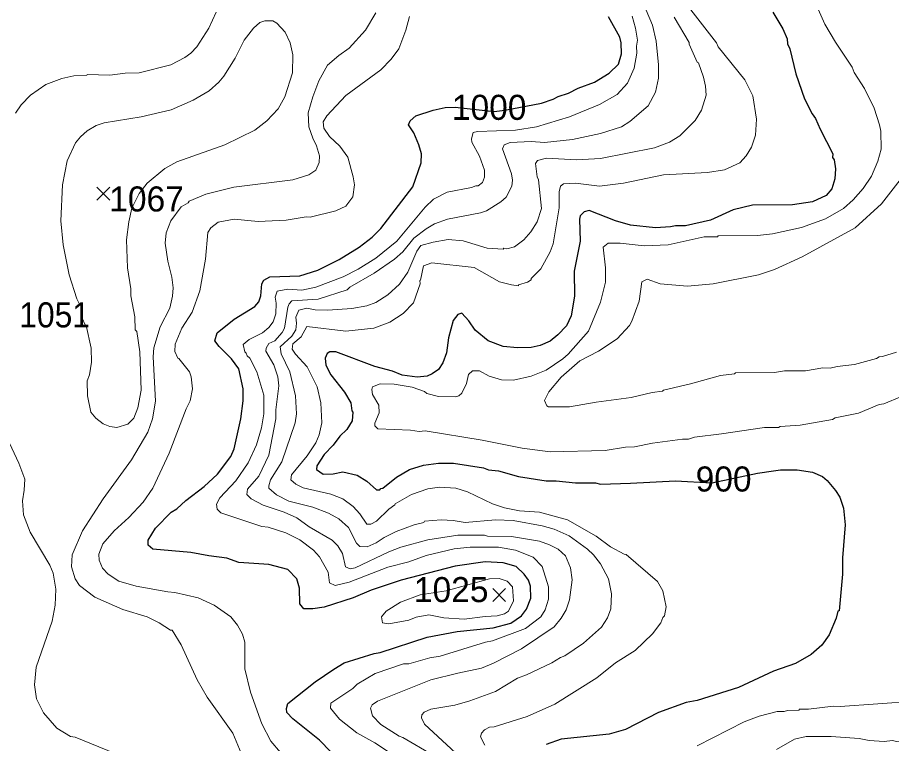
# Model space of a CAD drawing. Extents: x 265.7 to 292.1, y 7676.2 to 7704.2.
# Drawn here: x 285.928 to 288.719, y 7692.446 to 7694.763 of the extents above; entities that cross this region are included whole.
import ezdxf
from ezdxf.enums import TextEntityAlignment as Align

# ---------------------------------------------------------------- set-up
doc = ezdxf.new("R2010")
doc.units = 0
doc.header["$LTSCALE"] = 0.032
for name, color, linetype, lineweight in [('1', 7, 'Continuous', 25), ('2', 7, 'Continuous', 13), ('21', 7, 'Continuous', 25)]:
    doc.layers.add(name, color=color, linetype=linetype, lineweight=lineweight)
doc.layers.add('61', color=7, linetype='Continuous')

msp = doc.modelspace()

# ---------------------------------------------------------------- linework, layer by layer
at = {"layer": '1'}
for points in [[(288.3395, 7694.78), (288.3714, 7694.7273), (288.385, 7694.6954), (288.3866, 7694.6794), (288.3937, 7694.6635), (288.4129, 7694.5837), (288.4408, 7694.5039), (288.4648, 7694.456), (288.4759, 7694.4408), (288.4903, 7694.4065), (288.531, 7694.3283), (288.5302, 7694.3163), (288.5358, 7694.3092), (288.5398, 7694.2804), (288.5374, 7694.2485), (288.5278, 7694.2166), (288.5103, 7694.195), (288.4664, 7694.1751), (288.4025, 7694.1655), (288.2749, 7694.1647), (288.2126, 7694.1496), (288.1408, 7694.116), (288.061, 7694.0985), (288.0291, 7694.0985), (288.0131, 7694.0945), (287.9652, 7694.0921), (287.8855, 7694.1001), (287.8376, 7694.1145), (287.753, 7694.1472), (287.737, 7694.1432), (287.7242, 7694.1304), (287.7219, 7694.12), (287.7242, 7694.049), (287.7051, 7693.9533), (287.7067, 7693.8735), (287.6955, 7693.8112), (287.6804, 7693.7793), (287.6532, 7693.7498), (287.6285, 7693.7298), (287.5966, 7693.7163), (287.5679, 7693.7099), (287.5248, 7693.7083), (287.4785, 7693.7131), (287.4306, 7693.7314), (287.3891, 7693.7649), (287.3692, 7693.7945), (287.3468, 7693.8192), (287.3333, 7693.8152), (287.3189, 7693.7961), (287.3045, 7693.741), (287.2973, 7693.6931), (287.2862, 7693.6612), (287.2726, 7693.6397), (287.2519, 7693.6253), (287.2359, 7693.6189), (287.204, 7693.6157), (287.1561, 7693.6221), (287.125, 7693.6341), (287.0683, 7693.6492), (286.9439, 7693.6963), (286.9247, 7693.6963), (286.9167, 7693.6907), (286.9103, 7693.6756), (286.9119, 7693.654), (286.9287, 7693.6229), (286.9718, 7693.5671), (286.9917, 7693.5335), (286.9949, 7693.508), (286.9981, 7693.5032), (286.9965, 7693.4761), (286.9798, 7693.4481), (286.9574, 7693.4266), (286.9359, 7693.3979), (286.9071, 7693.3684), (286.884, 7693.3325), (286.8824, 7693.3205), (286.904, 7693.3061), (286.9359, 7693.3069), (286.9662, 7693.3133), (287.0125, 7693.3021), (287.0436, 7693.283)], [(287.1816, 7694.4336), (287.2, 7694.4496), (287.2551, 7694.4679), (287.2934, 7694.4759), (287.3257, 7694.4765), (287.4502, 7694.4632), (287.4842, 7694.467), (287.601, 7694.4897), (287.6381, 7694.5023), (287.654, 7694.511), (287.6876, 7694.5214), (287.7179, 7694.5374), (287.7705, 7694.5565), (287.8168, 7694.5852), (287.8471, 7694.614), (287.8567, 7694.6475), (287.8551, 7694.6826), (287.8511, 7694.7002), (287.8144, 7694.7656)], [(287.1896, 7694.223), (287.2167, 7694.2996), (287.2175, 7694.3275), (287.2096, 7694.357), (287.1928, 7694.3953), (287.1768, 7694.4201), (287.1816, 7694.4336)], [(286.9287, 7692.4196), (286.892, 7692.4571), (286.8066, 7692.5249), (286.7882, 7692.5449), (286.7866, 7692.5576), (286.7914, 7692.5736), (286.8784, 7692.643), (286.9375, 7692.6837), (286.971, 7692.7029), (287.0667, 7692.7332), (287.0859, 7692.7364), (287.2359, 7692.7858), (287.3317, 7692.8034), (287.4466, 7692.8154), (287.5032, 7692.8305), (287.5367, 7692.8537), (287.5535, 7692.8744), (287.567, 7692.9095), (287.5655, 7692.9478), (287.5599, 7692.967), (287.5455, 7692.9861), (287.52, 7693.0109), (287.4785, 7693.0228), (287.421, 7693.026), (287.3253, 7693.0117), (287.1529, 7692.967), (287.0572, 7692.9351), (286.9997, 7692.9111), (286.9071, 7692.8816), (286.8704, 7692.876), (286.8417, 7692.876), (286.8297, 7692.8912), (286.8281, 7692.9415), (286.8202, 7692.9718), (286.7906, 7693.0013), (286.73, 7693.0173), (286.6342, 7693.0236), (286.5959, 7693.038), (286.5385, 7693.0444), (286.481, 7693.0556), (286.3597, 7693.0659), (286.3446, 7693.0787), (286.3454, 7693.0947), (286.3685, 7693.133), (286.4188, 7693.184), (286.4364, 7693.1952), (286.4651, 7693.2215), (286.5241, 7693.2662), (286.5664, 7693.3061), (286.6087, 7693.362), (286.6199, 7693.3867), (286.6414, 7693.4825), (286.6486, 7693.5399), (286.6486, 7693.5782), (286.6342, 7693.6413), (286.6111, 7693.674), (286.572, 7693.7131), (286.5584, 7693.7314), (286.5656, 7693.757), (286.6199, 7693.8008), (286.6853, 7693.8407), (286.6981, 7693.8559), (286.7045, 7693.8751), (286.7084, 7693.9134), (286.714, 7693.9245), (286.7332, 7693.9349), (286.8289, 7693.9389), (286.8864, 7693.9565), (286.955, 7693.9908), (287.0189, 7694.0299), (287.0603, 7694.0618), (287.0883, 7694.0897), (287.1896, 7694.223)], [(287.18, 7693.3205), (287.2247, 7693.3348), (287.2726, 7693.3404), (287.3205, 7693.3412), (287.4162, 7693.3253), (287.4322, 7693.3189), (287.4641, 7693.3157), (287.528, 7693.2981), (287.6157, 7693.2838), (287.6477, 7693.2838), (287.7099, 7693.2774), (287.7737, 7693.2774), (287.7897, 7693.2742), (287.8855, 7693.2766), (288.0284, 7693.2844), (288.1443, 7693.2777), (288.2901, 7693.3086), (288.3412, 7693.3163), (288.3642, 7693.3189), (288.4169, 7693.3197), (288.4664, 7693.3117), (288.4983, 7693.2981), (288.5134, 7693.2854), (288.5398, 7693.2535), (288.5533, 7693.2319), (288.5653, 7693.1968), (288.5709, 7693.1441), (288.5621, 7693.0388), (288.5621, 7692.9861), (288.5509, 7692.8696), (288.5469, 7692.868), (288.5422, 7692.8457), (288.5198, 7692.793), (288.4959, 7692.7595), (288.4624, 7692.73), (288.4121, 7692.7013), (288.3419, 7692.6765), (288.2302, 7692.6247), (288.0977, 7692.5832), (288.0626, 7692.5768), (287.9748, 7692.5449), (287.8695, 7692.4906), (287.8168, 7692.4762), (287.6636, 7692.4595), (287.6157, 7692.4427)], [(287.0436, 7693.283), (287.0739, 7693.2558), (287.0851, 7693.2558), (287.0875, 7693.2598), (287.0947, 7693.2614), (287.1378, 7693.2965), (287.18, 7693.3205)]]:
    msp.add_lwpolyline(points, dxfattribs=at)
at = {"layer": '2'}
for points in [[(288.4711, 7694.8183), (288.5055, 7694.7417), (288.5398, 7694.6842)], [(287.3269, 7693.2614), (287.2758, 7693.2638), (287.2375, 7693.259), (287.1864, 7693.2407), (287.1338, 7693.2112), (287.133, 7693.2072), (287.1138, 7693.1936), (287.0739, 7693.1561), (287.0556, 7693.1457), (287.0436, 7693.1465), (287.0204, 7693.1793), (286.9997, 7693.2024), (286.9662, 7693.2271), (286.9279, 7693.2415), (286.8401, 7693.2622), (286.8162, 7693.2734), (286.8002, 7693.287), (286.8026, 7693.3037), (286.8529, 7693.3644), (286.88, 7693.4059), (286.8912, 7693.4314), (286.8992, 7693.4697), (286.8968, 7693.5335), (286.8848, 7693.5846), (286.8529, 7693.6485), (286.8154, 7693.6883), (286.805, 7693.7043), (286.8066, 7693.7211), (286.8337, 7693.7442), (286.8513, 7693.7769), (286.9758, 7693.7618), (287.0651, 7693.7721), (287.1162, 7693.7905), (287.1593, 7693.8184), (287.192, 7693.8527), (287.2136, 7693.9126), (287.212, 7693.9237), (287.2144, 7693.9245), (287.2239, 7693.9708), (287.2503, 7693.9804), (287.3859, 7693.9652), (287.4673, 7693.9198), (287.5056, 7693.9094), (287.5272, 7693.907), (287.528, 7693.9102), (287.5567, 7693.9182), (287.5678, 7693.9261), (287.5678, 7693.9301), (287.599, 7693.9613), (287.6285, 7694.0155), (287.6381, 7694.0411), (287.6572, 7694.156), (287.6572, 7694.207), (287.662, 7694.2246), (287.6716, 7694.2318), (287.7099, 7694.2342), (287.7865, 7694.2246), (287.8631, 7694.2342), (287.9908, 7694.2605), (288.1312, 7694.2685), (288.1855, 7694.2772), (288.2342, 7694.2996), (288.2549, 7694.3219), (288.2717, 7694.3491), (288.2844, 7694.3874), (288.2876, 7694.4384), (288.2756, 7694.5134), (288.2501, 7694.5645), (288.1647, 7694.6698), (288.1599, 7694.6826), (288.0706, 7694.7975)], [(286.5624, 7694.78), (286.5385, 7694.7289), (286.501, 7694.6698), (286.481, 7694.6491), (286.4619, 7694.6355), (286.4172, 7694.6124), (286.3167, 7694.5868), (286.272, 7694.5853), (286.2225, 7694.5789), (286.1499, 7694.5813), (286.1491, 7694.5789), (286.1076, 7694.5773), (286.0693, 7694.5685), (286.0182, 7694.5493), (285.9695, 7694.515), (285.94, 7694.4839), (285.9217, 7694.4576)], [(287.18, 7694.7664), (287.1673, 7694.7225), (287.1449, 7694.6635), (287.121, 7694.6299), (287.0875, 7694.5956), (286.9758, 7694.5142), (286.9151, 7694.4488), (286.9039, 7694.4297), (286.9055, 7694.4097), (286.9239, 7694.3834), (286.9574, 7694.353), (286.9821, 7694.3171), (286.9997, 7694.2549), (287.0037, 7694.2294), (286.9981, 7694.1911), (286.9758, 7694.1607), (286.9439, 7694.1464), (286.8625, 7694.1264), (286.8497, 7694.1272), (286.7859, 7694.1161), (286.6965, 7694.1121), (286.6199, 7694.1192), (286.5688, 7694.1097), (286.5449, 7694.0921), (286.5353, 7694.077), (286.5281, 7693.9916), (286.5098, 7693.891), (286.4858, 7693.8224), (286.4523, 7693.7713), (286.4308, 7693.7203), (286.43, 7693.6971), (286.4395, 7693.6756), (286.4435, 7693.6748), (286.477, 7693.6325), (286.4826, 7693.6165), (286.4866, 7693.5782), (286.4794, 7693.5399), (286.4667, 7693.5144), (286.4124, 7693.3724), (286.3597, 7693.2606), (286.3286, 7693.216), (286.2831, 7693.1673), (286.2369, 7693.125), (286.2001, 7693.0835), (286.1874, 7693.05), (286.1882, 7693.0308), (286.1994, 7693.0053), (286.2177, 7692.9861), (286.2512, 7692.9638), (286.3071, 7692.9478), (286.4076, 7692.9295), (286.43, 7692.9279), (286.505, 7692.9111), (286.556, 7692.8872)], [(286.4179, 7694.1143), (286.4507, 7694.1584), (286.4731, 7694.1719), (286.4763, 7694.1767), (286.5289, 7694.199), (286.6183, 7694.2214), (286.8066, 7694.2453), (286.8577, 7694.2613), (286.88, 7694.2764), (286.8912, 7694.3004), (286.892, 7694.3219), (286.8824, 7694.3539), (286.8704, 7694.3778), (286.8577, 7694.4145), (286.8561, 7694.4592), (286.8704, 7694.5103), (286.8896, 7694.5613), (286.9175, 7694.6108), (286.9534, 7694.6419), (286.9869, 7694.6658), (287.0388, 7694.7225), (287.0715, 7694.7784)], [(287.8902, 7694.7672), (287.9014, 7694.7289), (287.9078, 7694.6906), (287.9046, 7694.6714), (287.9054, 7694.6491), (287.8966, 7694.6012), (287.8759, 7694.5533), (287.8424, 7694.5174), (287.7865, 7694.4855), (287.6907, 7694.4464), (287.5854, 7694.4145), (287.5184, 7694.4033), (287.3971, 7694.3993), (287.3827, 7694.3961), (287.3771, 7694.3762), (287.3787, 7694.365), (287.4027, 7694.3203), (287.4194, 7694.2757), (287.4186, 7694.2533), (287.4122, 7694.2365), (287.3987, 7694.2254), (287.3915, 7694.2262), (287.3779, 7694.2206), (287.2997, 7694.2054), (287.2559, 7694.1831), (287.2295, 7694.1583), (287.1386, 7694.049), (287.0723, 7693.9948), (287.0157, 7693.9597), (286.9678, 7693.9357), (286.88, 7693.9022), (286.8353, 7693.8934), (286.7906, 7693.8958), (286.7571, 7693.8894), (286.7507, 7693.8703), (286.7539, 7693.8511), (286.7523, 7693.8176), (286.7444, 7693.7913), (286.73, 7693.7737), (286.71, 7693.7562), (286.6678, 7693.7354), (286.6486, 7693.7195)], [(287.2255, 7693.1513), (287.1944, 7693.1441), (287.137, 7693.1226), (287.0987, 7693.1034), (287.0731, 7693.0867), (287.0444, 7693.0739), (287.0205, 7693.0747), (287.0101, 7693.0851), (286.9845, 7693.1354), (286.9534, 7693.1625), (286.9207, 7693.1816), (286.8704, 7693.2), (286.7938, 7693.2191), (286.7547, 7693.2399), (286.7308, 7693.2606), (286.73, 7693.2686), (286.7356, 7693.2878), (286.7715, 7693.3452), (286.8146, 7693.4697), (286.8186, 7693.4984), (286.8154, 7693.5559), (286.797, 7693.6325), (286.7699, 7693.6899), (286.7667, 7693.7123), (286.8034, 7693.7458), (286.817, 7693.7658), (286.8186, 7693.7873), (286.8162, 7693.8065), (286.8265, 7693.8288), (286.8513, 7693.8352), (286.8784, 7693.8304), (286.9183, 7693.8288), (286.9949, 7693.8344), (287.0428, 7693.8431), (287.0715, 7693.8535), (287.1106, 7693.8783), (287.1473, 7693.9118), (287.1737, 7693.9501), (287.2024, 7694.0171), (287.216, 7694.0355), (287.2551, 7694.0466), (287.3029, 7694.0546), (287.3508, 7694.0506), (287.4274, 7694.0267), (287.4785, 7694.0235), (287.4809, 7694.0267), (287.4905, 7694.0251), (287.5152, 7694.0315), (287.5447, 7694.0538), (287.5671, 7694.0786), (287.587, 7694.1113), (287.6006, 7694.1536), (287.5918, 7694.2453), (287.587, 7694.2549), (287.5822, 7694.2972), (287.5886, 7694.3068), (287.6173, 7694.3139), (287.7131, 7694.3092), (287.7897, 7694.3132), (287.9621, 7694.3475), (288.0099, 7694.365), (288.0426, 7694.385), (288.0921, 7694.4344), (288.1113, 7694.4672), (288.1264, 7694.515), (288.1248, 7694.5438), (288.1184, 7694.5725), (288.1025, 7694.618), (288.0977, 7694.6204), (288.0722, 7694.6778), (288.0722, 7694.6834), (288.0243, 7694.764)], [(287.4713, 7694.1751), (287.4881, 7694.1895), (287.5064, 7694.2246), (287.508, 7694.2437), (287.5048, 7694.2645), (287.4769, 7694.3443), (287.4817, 7694.357), (287.5008, 7694.3642), (287.5679, 7694.3674), (287.611, 7694.3642), (287.7003, 7694.3738), (287.7897, 7694.3929), (287.8559, 7694.4145), (287.8831, 7694.4312), (287.9413, 7694.4807), (287.9652, 7694.5246), (287.9748, 7694.5693), (287.9748, 7694.6124), (287.9668, 7694.6874), (287.9557, 7694.7385), (287.9349, 7694.7863)], [(288.5398, 7694.6842), (288.5932, 7694.6044), (288.5988, 7694.5877), (288.6323, 7694.5366), (288.6627, 7694.4735), (288.6802, 7694.4209), (288.6842, 7694.4001)], [(288.6842, 7694.4001), (288.6858, 7694.3427), (288.6746, 7694.3044), (288.6547, 7694.2565), (288.6275, 7694.2174), (288.5964, 7694.1807), (288.5653, 7694.1536), (288.5079, 7694.1208), (288.4313, 7694.0929), (288.3387, 7694.0722), (288.2908, 7694.0674), (288.1655, 7694.0666), (288.1631, 7694.0634), (288.1201, 7694.0626), (288.0051, 7694.0371), (287.9285, 7694.0339), (287.8519, 7694.0434), (287.8136, 7694.0434), (287.7977, 7694.0299), (287.8049, 7693.9644), (287.8049, 7693.9182), (287.7897, 7693.8543), (287.7514, 7693.7618), (287.686, 7693.6883), (287.6692, 7693.6732), (287.6157, 7693.6373), (287.5679, 7693.6181), (287.512, 7693.6054), (287.4737, 7693.6062), (287.4338, 7693.6189), (287.4035, 7693.6357), (287.3803, 7693.6357), (287.3676, 7693.6237), (287.362, 7693.595), (287.3468, 7693.5639), (287.3372, 7693.5551), (287.3269, 7693.5519), (287.2726, 7693.5535), (287.2343, 7693.5631), (287.2271, 7693.5695), (287.188, 7693.583), (287.1306, 7693.5926), (287.0859, 7693.5942), (287.0611, 7693.5846), (287.0588, 7693.5758), (287.0611, 7693.5599), (287.0811, 7693.5256), (287.0827, 7693.5016), (287.0683, 7693.4681), (287.0683, 7693.4601), (287.0787, 7693.4498), (287.1832, 7693.4458), (287.2104, 7693.4418), (287.2295, 7693.4434), (287.4115, 7693.4146), (287.5391, 7693.3891), (287.6285, 7693.3771), (287.8041, 7693.3811), (287.8695, 7693.3915), (287.8982, 7693.3923), (287.9557, 7693.4043), (288.0514, 7693.4178), (288.0706, 7693.4178), (288.0897, 7693.4242), (288.1759, 7693.4338), (288.3132, 7693.4545), (288.3578, 7693.4545), (288.3626, 7693.4577), (288.4265, 7693.4625), (288.5302, 7693.4801), (288.539, 7693.4849), (288.6132, 7693.5008), (288.6794, 7693.528), (288.6938, 7693.5296), (288.7504, 7693.5535)], [(288.7345, 7693.6955), (288.6898, 7693.6812), (288.6786, 7693.6804), (288.6706, 7693.6748), (288.6004, 7693.6556), (288.5446, 7693.6492), (288.5222, 7693.6437), (288.4991, 7693.6445), (288.444, 7693.6357), (288.377, 7693.6349), (288.3451, 7693.6301), (288.2206, 7693.6285), (288.2174, 7693.6253), (288.1727, 7693.6205), (288.077, 7693.5934), (287.9908, 7693.5742), (287.9876, 7693.571), (287.9541, 7693.5663), (287.887, 7693.5503), (287.7753, 7693.5359), (287.6907, 7693.5208), (287.6237, 7693.5208), (287.6181, 7693.524), (287.6101, 7693.5407), (287.6245, 7693.5687), (287.6636, 7693.6157), (287.7235, 7693.6676), (287.7833, 7693.6979), (287.8424, 7693.7378), (287.8815, 7693.7801), (287.8894, 7693.7937), (287.9126, 7693.8575), (287.9213, 7693.919), (287.9381, 7693.9285), (287.9796, 7693.9134), (288.0674, 7693.9054), (288.1488, 7693.9126), (288.294, 7693.9413), (288.3451, 7693.9589), (288.4329, 7693.9995), (288.602, 7694.0921), (288.6866, 7694.1679), (288.7456, 7694.2453)], [(287.1936, 7694.0586), (287.2327, 7694.0889), (287.2598, 7694.1049), (287.3013, 7694.1192), (287.4067, 7694.14), (287.4258, 7694.1464), (287.4713, 7694.1751)], [(286.6478, 7692.402), (286.6151, 7692.4794), (286.5337, 7692.5935), (286.5018, 7692.6494), (286.4507, 7692.7611), (286.4212, 7692.8074), (286.4164, 7692.8074), (286.3805, 7692.8313), (286.3422, 7692.8505), (286.264, 7692.8736), (286.1746, 7692.9135), (286.1259, 7692.9502), (286.1124, 7692.9718), (286.1004, 7693.0101), (286.1028, 7693.0484), (286.1355, 7693.125), (286.2017, 7693.2271), (286.2919, 7693.3516), (286.3438, 7693.4394), (286.3589, 7693.4825), (286.3685, 7693.5383), (286.3613, 7693.6804), (286.3637, 7693.7091), (286.3837, 7693.7761), (286.414, 7693.8352), (286.4228, 7693.8735), (286.4252, 7693.9006), (286.4204, 7693.9341), (286.4076, 7693.9852), (286.3996, 7694.0426), (286.4028, 7694.0754), (286.4179, 7694.1143)], [(287.2527, 7692.41), (287.1585, 7692.4651), (287.1465, 7692.4691), (287.0883, 7692.5066), (287.0611, 7692.5345), (287.0548, 7692.5584), (287.0604, 7692.5696), (287.0771, 7692.5808), (287.2471, 7692.6494), (287.3333, 7692.6709), (287.4099, 7692.6861), (287.4482, 7692.7021), (287.5375, 7692.7483), (287.6413, 7692.8178), (287.6636, 7692.8457), (287.6796, 7692.8728), (287.6899, 7692.9048), (287.6987, 7692.9686), (287.6939, 7693.0069), (287.6772, 7693.0444), (287.654, 7693.0659), (287.6269, 7693.0803), (287.595, 7693.0915), (287.5056, 7693.1066), (287.429, 7693.1082), (287.4194, 7693.1114), (287.3333, 7693.1114), (287.2375, 7693.0963), (287.1513, 7693.0723), (287.113, 7693.058), (287.0061, 7693.0069), (286.9901, 7693.0037), (286.975, 7693.0101), (286.9654, 7693.0524), (286.9502, 7693.0771), (286.9327, 7693.0947), (286.8593, 7693.1378), (286.8194, 7693.1665), (286.7795, 7693.184), (286.7124, 7693.2064), (286.6741, 7693.2271), (286.6606, 7693.2407), (286.6622, 7693.2582), (286.6989, 7693.2997), (286.73, 7693.366), (286.7523, 7693.4825), (286.7531, 7693.5112), (286.7627, 7693.5878), (286.7587, 7693.6165), (286.746, 7693.6548), (286.7204, 7693.6987), (286.722, 7693.7075), (286.7308, 7693.7227), (286.7491, 7693.7314), (286.7731, 7693.7578), (286.7803, 7693.7721), (286.7906, 7693.8384), (286.7954, 7693.8495), (286.8042, 7693.8583), (286.888, 7693.8639), (286.9806, 7693.8942), (286.9893, 7693.9022), (287.0667, 7693.9469), (287.1314, 7693.9916), (287.1585, 7694.0155), (287.1936, 7694.0586)], [(286.6486, 7693.7195), (286.6534, 7693.6963), (286.6582, 7693.6923), (286.6614, 7693.6828), (286.6701, 7693.6756), (286.6917, 7693.6325), (286.714, 7693.5575)], [(286.714, 7693.5575), (286.714, 7693.4984), (286.7069, 7693.4538), (286.6909, 7693.3995), (286.6646, 7693.342), (286.6255, 7693.2846), (286.5744, 7693.2303), (286.5632, 7693.2096), (286.5656, 7693.1936), (286.5776, 7693.1824), (286.7077, 7693.1386), (286.7284, 7693.1362), (286.7843, 7693.1186), (286.8289, 7693.0963), (286.8728, 7693.0635), (286.892, 7693.042), (286.9199, 7692.9933), (286.9239, 7692.959), (286.9423, 7692.9502), (286.9869, 7692.9614), (287.1098, 7693.0085), (287.1769, 7693.026), (287.2327, 7693.046), (287.3221, 7693.0675), (287.3732, 7693.0723), (287.4641, 7693.0723), (287.5184, 7693.0635), (287.5742, 7693.0404), (287.603, 7693.0109), (287.6229, 7692.9462), (287.6237, 7692.9064), (287.6125, 7692.8728), (287.599, 7692.8505), (287.5495, 7692.813), (287.445, 7692.7739), (287.4226, 7692.7699), (287.2774, 7692.7252), (287.2439, 7692.7196), (287.1769, 7692.7005), (287.1601, 7692.6997), (287.0699, 7692.6693), (287.0125, 7692.6358), (286.9981, 7692.6215), (286.9287, 7692.5744), (286.9271, 7692.5592), (286.9558, 7692.5233), (287.0109, 7692.4802), (287.0683, 7692.4483), (287.1657, 7692.3845)], [(285.9025, 7693.4043), (285.932, 7693.3404), (285.9512, 7693.2894), (285.9496, 7693.2543), (285.944, 7693.2207), (285.9472, 7693.1761), (285.9687, 7693.1202), (286.031, 7693.0149), (286.0414, 7692.9893), (286.0501, 7692.9383), (286.0485, 7692.8872), (286.0382, 7692.8361), (285.9879, 7692.6893), (285.9823, 7692.6334), (285.9887, 7692.5888), (286.011, 7692.5441), (286.0533, 7692.4954), (286.0972, 7692.4683), (286.1116, 7692.4659), (286.2401, 7692.414)], [(287.6844, 7693.1601), (287.595, 7693.184), (287.5312, 7693.1888), (287.4833, 7693.1984), (287.445, 7693.2112), (287.3652, 7693.2495), (287.3269, 7693.2614)], [(287.3548, 7692.3893), (287.2279, 7692.5074), (287.2183, 7692.5281), (287.2191, 7692.5377), (287.2263, 7692.5457), (287.2471, 7692.5552), (287.3237, 7692.5688), (287.3716, 7692.5816), (287.4546, 7692.6119), (287.524, 7692.655), (287.5535, 7692.6654), (287.6341, 7692.7029), (287.6612, 7692.7204), (287.6756, 7692.726), (287.7354, 7692.7659), (287.7929, 7692.817), (287.812, 7692.8473), (287.8224, 7692.876), (287.8248, 7692.9239), (287.8152, 7692.9718), (287.7897, 7693.0197), (287.7673, 7693.0484), (287.7482, 7693.0667), (287.6892, 7693.109), (287.6413, 7693.1298), (287.603, 7693.1409), (287.5104, 7693.1577)], [(287.5104, 7693.1577), (287.4546, 7693.1601), (287.3572, 7693.1513), (287.3189, 7693.1577), (287.2806, 7693.1593), (287.2279, 7693.1553), (287.2255, 7693.1513)], [(287.4202, 7692.4403), (287.4067, 7692.4675), (287.4099, 7692.4786), (287.4186, 7692.4898), (287.4354, 7692.4986), (287.4498, 7692.4994), (287.5551, 7692.5321), (287.6437, 7692.572), (287.7777, 7692.6558), (287.8376, 7692.7029), (287.8998, 7692.7428), (287.9557, 7692.7962), (287.982, 7692.8313), (287.9884, 7692.8481), (287.994, 7692.8529), (287.9988, 7692.8824), (287.9884, 7692.9335), (287.9708, 7692.963), (287.8711, 7693.0492), (287.8647, 7693.05), (287.8208, 7693.0739), (287.7753, 7693.1082), (287.6844, 7693.1601)], [(286.556, 7692.8872), (286.6087, 7692.8497), (286.6302, 7692.8234), (286.6462, 7692.7946), (286.6542, 7692.7691), (286.6542, 7692.6845), (286.6717, 7692.6095)], [(286.6717, 7692.6095), (286.7077, 7692.509), (286.7364, 7692.4531), (286.7675, 7692.4172)], [(288.7951, 7692.5808), (288.5541, 7692.564), (288.5318, 7692.5656), (288.4536, 7692.556), (288.4241, 7692.556), (288.4233, 7692.5528), (288.3866, 7692.5513), (288.3754, 7692.5481), (288.3531, 7692.5481), (288.2956, 7692.5337), (288.2477, 7692.5153), (288.0977, 7692.4387)], [(288.3515, 7692.4268), (288.4089, 7692.4595), (288.4456, 7692.4683), (288.5254, 7692.4683), (288.6148, 7692.4619), (288.6467, 7692.4555), (288.6946, 7692.4523), (288.7217, 7692.4555), (288.7345, 7692.4523), (288.8063, 7692.4491), (288.8781, 7692.4379)]]:
    msp.add_lwpolyline(points, dxfattribs=at)
for points in [[(286.3415, 7694.2349), (286.3165, 7694.2014), (286.2929, 7694.1543), (286.2829, 7694.1107), (286.276, 7694.0538), (286.2791, 7693.9644), (286.2895, 7693.8974), (286.2895, 7693.8751), (286.3023, 7693.808), (286.3039, 7693.7665), (286.3087, 7693.761), (286.3182, 7693.6963), (286.323, 7693.5734), (286.3119, 7693.5176), (286.2991, 7693.4841), (286.2799, 7693.4657), (286.2448, 7693.4545), (286.2225, 7693.4577), (286.201, 7693.4665), (286.1778, 7693.4841), (286.1618, 7693.5032), (286.1515, 7693.5559), (286.1507, 7693.6038), (286.1579, 7693.6229), (286.1642, 7693.6628), (286.1626, 7693.7075), (286.1475, 7693.7801), (286.1435, 7693.7817), (286.1347, 7693.8033), (286.1347, 7693.8392), (286.1307, 7693.8479), (286.1267, 7693.8463), (286.1172, 7693.8647), (286.0932, 7693.9421), (286.0733, 7694.0379), (286.0661, 7694.1145), (286.0717, 7694.2294), (286.0868, 7694.306), (286.1132, 7694.3634), (286.1291, 7694.3826), (286.1507, 7694.4009), (286.1794, 7694.4185), (286.2049, 7694.4273), (286.323, 7694.4464), (286.4188, 7694.4688), (286.489, 7694.4991), (286.5401, 7694.5294), (286.5712, 7694.5565), (286.5872, 7694.5757), (286.6231, 7694.6331), (286.6518, 7694.6906), (286.6813, 7694.7289), (286.7021, 7694.7472), (286.7172, 7694.752), (286.7428, 7694.7528), (286.7555, 7694.7448), (286.7827, 7694.7161), (286.7986, 7694.6826), (286.8074, 7694.6443), (286.8058, 7694.5869), (286.7811, 7694.5103), (286.7603, 7694.472), (286.7236, 7694.4336), (286.6853, 7694.4033), (286.5896, 7694.357), (286.4364, 7694.3028), (286.398, 7694.2812)], [(287.214, 7692.9201), (287.2967, 7692.9336), (287.435, 7692.9716), (287.4662, 7692.9729), (287.4913, 7692.9646), (287.508, 7692.9462), (287.512, 7692.9016), (287.496, 7692.8688), (287.4825, 7692.8601), (287.4593, 7692.8529), (287.421, 7692.8513), (287.354, 7692.8425), (287.2886, 7692.8473), (287.2407, 7692.8569), (287.2008, 7692.8489), (287.1769, 7692.8393), (287.113, 7692.8281), (287.0931, 7692.8313), (287.0899, 7692.8505), (287.105, 7692.868), (287.1505, 7692.8968)]]:
    msp.add_lwpolyline(points, close=True, dxfattribs=at)
at = {"layer": '21'}
for p, q in [((286.1811, 7694.2218), (286.2223, 7694.1806)), ((286.2223, 7694.2218), (286.1811, 7694.1806)), ((287.4452, 7692.9404), (287.4864, 7692.8992)), ((287.4864, 7692.9404), (287.4452, 7692.8992))]:
    msp.add_line(p, q, dxfattribs=at)

# ---------------------------------------------------------------- texts
at = {"layer": '61'}
for s, p in [('1000', (287.4339, 7694.4364)), ('1067', (286.3399, 7694.144)), ('900', (288.1823, 7693.2502)), ('1025', (287.3126, 7692.8971))]:
    msp.add_text(s, height=0.08, dxfattribs=at).set_placement(p, align=Align.CENTER)
at = {"layer": '61', "width": 0.95}
msp.add_text('1051', height=0.08, dxfattribs=at).set_placement((286.0464, 7693.774), align=Align.CENTER)

doc.saveas('drawing.dxf')
